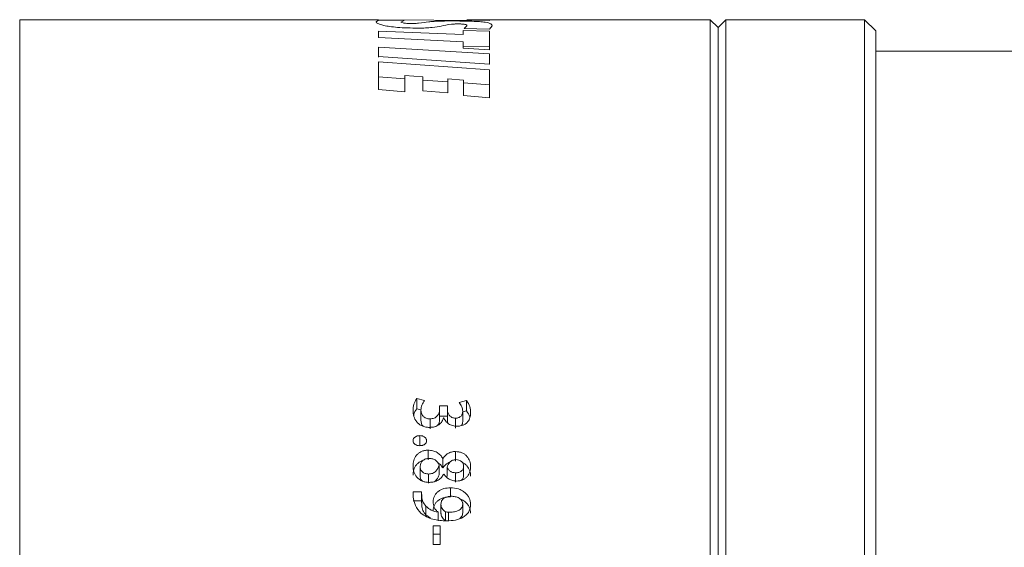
# Model space of a CAD drawing. Header units: millimetres. Extents: x 0 to 1118, y 0 to 864.
# Tile 429 of 512: x 717 to 732, y 429 to 438. Entities that reach past the tile are written whole.
import ezdxf

# ---------------------------------------------------------------- set-up
doc = ezdxf.new("R2010")
doc.units = ezdxf.units.MM

msp = doc.modelspace()

# ---------------------------------------------------------------- linework, layer by layer
at = {"color": 7, "linetype": 'Continuous', "lineweight": 15}
for p, q in [((722.4499, 437.7136), (716.7622, 437.7136)), ((716.7622, 402.9636), (716.7622, 437.7136)), ((722.415, 437.6785), (722.4516, 437.7046)), ((724.2096, 437.6988), (722.4499, 437.7114)), ((722.4516, 437.7046), (722.8598, 437.701)), ((722.8598, 437.701), (722.808, 437.6763)), ((727.7122, 437.7136), (723.8543, 437.7136)), ((723.8543, 437.7134), (723.9539, 437.7136)), ((723.9539, 437.7136), (724.2103, 437.6988)), ((724.2103, 437.6988), (724.2096, 437.6988)), ((727.8372, 437.5886), (727.7122, 437.7136)), ((727.7122, 402.9636), (727.7122, 437.7136)), ((727.9621, 437.7136), (727.8372, 437.5886)), ((730.1604, 437.7136), (727.9621, 437.7136)), ((727.9621, 402.9636), (727.9621, 437.7136)), ((730.3372, 437.5368), (730.1604, 437.7136)), ((730.1604, 402.9636), (730.1604, 437.7136)), ((722.4499, 437.4293), (722.4499, 437.5312)), ((722.4499, 437.5312), (723.7972, 437.4775)), ((723.7972, 437.5443), (724.2106, 437.5295)), ((723.7972, 437.4775), (723.7972, 437.5443)), ((723.8089, 437.5754), (723.8557, 437.6161)), ((724.2152, 437.5623), (723.8089, 437.5754)), ((724.2106, 437.2373), (724.2106, 437.5295)), ((724.2542, 437.6157), (724.2152, 437.5623)), ((727.8372, 403.0886), (727.8372, 437.5886)), ((730.3372, 403.1404), (730.3372, 437.5368)), ((723.7968, 437.3653), (722.4499, 437.4293)), ((722.4499, 437.2784), (724.2106, 437.1748)), ((722.4499, 437.1279), (722.4499, 437.2784)), ((723.7968, 437.2611), (723.7968, 437.3653)), ((724.2106, 437.2373), (723.7968, 437.2611)), ((723.7972, 437.2967), (724.2106, 437.2822)), ((737.1871, 437.2136), (730.3372, 437.2136)), ((722.4499, 437.1838), (722.4499, 437.1221)), ((724.2098, 437.0088), (722.4499, 437.1279)), ((724.2106, 437.0088), (724.2106, 437.1748)), ((722.4499, 437.0463), (724.2106, 436.9197)), ((722.4499, 436.6066), (722.4499, 437.0463)), ((724.2106, 437.0088), (724.2098, 437.0088)), ((724.2106, 436.4728), (724.2106, 436.9197)), ((722.4499, 436.8059), (722.87, 436.7761)), ((722.87, 436.5693), (722.87, 436.831)), ((723.1541, 436.8081), (722.87, 436.831)), ((723.1541, 436.5871), (723.1541, 436.8081)), ((723.1541, 436.756), (723.5507, 436.7279)), ((723.5507, 436.5517), (723.5507, 436.7759)), ((723.7985, 436.7558), (723.5507, 436.7759)), ((723.7985, 436.5108), (723.7985, 436.7558)), ((722.87, 436.5693), (722.4499, 436.6066)), ((723.5507, 436.5517), (723.1541, 436.5871)), ((723.7985, 436.7103), (724.2106, 436.6812)), ((724.2106, 436.4728), (723.7985, 436.5108)), ((723.1809, 431.6791), (723.0579, 431.7083)), ((723.0579, 431.5447), (723.0579, 431.7083)), ((723.5441, 431.59), (723.4206, 431.59)), ((723.4206, 431.5303), (723.4206, 431.59)), ((723.5443, 431.5323), (723.5441, 431.59)), ((723.5441, 431.4281), (723.5441, 431.59)), ((723.8496, 431.6744), (723.7299, 431.6453)), ((723.8496, 431.5113), (723.8496, 431.6744)), ((723.1265, 431.5286), (723.0579, 431.5447)), ((723.1257, 431.3634), (723.1257, 431.5244)), ((723.4206, 431.3693), (723.4206, 431.5303)), ((723.5443, 431.3712), (723.5443, 431.5323)), ((723.8496, 431.5113), (723.7881, 431.4966)), ((723.7881, 431.3453), (723.7881, 431.506)), ((723.2691, 431.2273), (723.2691, 431.3863)), ((723.5441, 431.4281), (723.4206, 431.4281)), ((723.4851, 431.4022), (723.4878, 431.4022)), ((723.5443, 431.3712), (723.5441, 431.4281)), ((723.6733, 431.2373), (723.6733, 431.3964)), ((723.1075, 430.9645), (723.1075, 431.1197)), ((723.2383, 430.7371), (723.2383, 430.8889)), ((723.6729, 430.7163), (723.6729, 430.8678)), ((723.4748, 430.7588), (723.4706, 430.759)), ((723.4706, 430.609), (723.4706, 430.759)), ((723.4748, 430.6089), (723.4748, 430.7588)), ((723.113, 430.6349), (723.113, 430.4867)), ((723.2464, 430.5116), (723.2464, 430.3652)), ((723.4144, 430.6495), (723.4144, 430.5011)), ((723.4748, 430.6089), (723.4706, 430.609)), ((723.4859, 430.5104), (723.4899, 430.5105)), ((723.5395, 430.6215), (723.5395, 430.4736)), ((723.6743, 430.5312), (723.6743, 430.3845)), ((723.8008, 430.6348), (723.8008, 430.4867)), ((723.1347, 430.2302), (723.0014, 430.2302)), ((723.0014, 430.2302), (723.0042, 430.1479)), ((723.1333, 430.2016), (723.1333, 430.0597)), ((723.1374, 430.1548), (723.1347, 430.2302)), ((723.5957, 430.1508), (723.5957, 430.294)), ((723.1347, 430.0878), (723.0014, 430.0879)), ((723.1374, 430.0135), (723.1347, 430.0878)), ((723.4426, 430.0355), (723.4426, 429.896)), ((723.7885, 430.0356), (723.7885, 429.8961)), ((723.2037, 429.8628), (723.2037, 430.0019)), ((723.3985, 429.9074), (723.3971, 429.9051)), ((723.3971, 429.7675), (723.3971, 429.9051)), ((723.3985, 429.7697), (723.3985, 429.9074)), ((723.5163, 429.9132), (723.5163, 429.7755)), ((723.5643, 429.9051), (723.5643, 429.7675)), ((723.2777, 429.8091), (723.2037, 429.8628)), ((723.4307, 429.6909), (723.3179, 429.6909)), ((723.3179, 429.3925), (723.3179, 429.6909)), ((723.4307, 429.3925), (723.4307, 429.6909)), ((723.4307, 429.5564), (723.3179, 429.5564)), ((723.3179, 429.3925), (723.4307, 429.3925))]:
    msp.add_line(p, q, dxfattribs=at)
at = {"color": 9, "linetype": 'Continuous', "lineweight": 0}
msp.add_line((723.1374, 430.0135), (723.1374, 430.1548), dxfattribs=at)
at = {"color": 7, "linetype": 'Continuous', "lineweight": 15}
for points, knots in [([(722.9934, 437.6529), (723.0031, 437.653), (723.0225, 437.6532), (723.0567, 437.6548), (723.1527, 437.6639), (723.2047, 437.6762), (723.3125, 437.6858), (723.3942, 437.6903), (723.4987, 437.6931), (723.5764, 437.6934), (723.6153, 437.6936)], [0, 0, 0, 0, 0.0311909, 0.0624106, 0.1248259, 0.5003413, 0.6255214, 0.7504885, 0.8752136, 1, 1, 1, 1]), ([(723.6153, 437.6936), (723.6716, 437.6934), (723.7842, 437.6931), (723.9381, 437.6895), (724.0611, 437.683), (724.1739, 437.6705), (724.2432, 437.6494), (724.2505, 437.6269), (724.2542, 437.6157)], [0, 0, 0, 0, 0.12509534, 0.25017998, 0.36948407, 0.50037123, 0.74997961, 1, 1, 1, 1]), ([(723.0837, 437.5804), (723.0255, 437.5809), (722.9089, 437.582), (722.7512, 437.5915), (722.6245, 437.6056), (722.5053, 437.6272), (722.4277, 437.6544), (722.4192, 437.6705), (722.415, 437.6785)], [0, 0, 0, 0, 0.1250932, 0.25019379, 0.36981326, 0.50039654, 0.74999984, 1, 1, 1, 1]), ([(722.808, 437.6763), (722.8119, 437.6716), (722.8168, 437.6656), (722.8652, 437.6586), (722.8991, 437.6555), (722.9427, 437.6533), (722.9765, 437.6531), (722.9934, 437.6529)], [0, 0, 0, 0, 0.4992492, 0.6313368, 0.749964, 0.8750117, 1, 1, 1, 1]), ([(723.7108, 437.6468), (723.701, 437.6467), (723.6813, 437.6466), (723.6456, 437.645), (723.5413, 437.6355), (723.4775, 437.6146), (723.3394, 437.5919), (723.2018, 437.5817), (723.1231, 437.5808), (723.0837, 437.5804)], [0, 0, 0, 0, 0.0312738, 0.0625598, 0.1250324, 0.5008354, 0.7502595, 0.875109, 1, 1, 1, 1]), ([(723.8557, 437.6161), (723.8542, 437.6228), (723.8523, 437.6313), (723.8218, 437.6398), (723.801, 437.643), (723.7789, 437.6449), (723.7581, 437.646), (723.735, 437.6467), (723.7189, 437.6468), (723.7108, 437.6468)], [0, 0, 0, 0, 0.49988, 0.6365677, 0.7499419, 0.8138531, 0.8749504, 0.9374386, 1, 1, 1, 1]), ([(723.0579, 431.7083), (723.0405, 431.6781), (723.0058, 431.6178), (723.0021, 431.5514), (723.0002, 431.5182)], [0, 0, 0, 0, 0.4994129, 1, 1, 1, 1]), ([(723.1257, 431.5244), (723.1286, 431.5516), (723.1345, 431.6059), (723.1654, 431.6547), (723.1809, 431.6791)], [0, 0, 0, 0, 0.5000014, 1, 1, 1, 1]), ([(723.7299, 431.6453), (723.7464, 431.6234), (723.7786, 431.5802), (723.785, 431.5304), (723.7881, 431.506)], [0, 0, 0, 0, 0.5091505, 1, 1, 1, 1]), ([(723.9136, 431.4787), (723.9113, 431.5131), (723.9067, 431.5819), (723.8687, 431.6436), (723.8496, 431.6744)], [0, 0, 0, 0, 0.5006524, 1, 1, 1, 1]), ([(723.0002, 431.5182), (723.0025, 431.487), (723.007, 431.4248), (723.0437, 431.3495), (723.0952, 431.3004), (723.144, 431.2715), (723.2013, 431.2532), (723.242, 431.2512), (723.2623, 431.2501)], [0, 0, 0, 0, 0.2503035, 0.4997713, 0.6249101, 0.7499222, 0.8749294, 1, 1, 1, 1]), ([(723.0579, 431.5447), (723.0387, 431.5153), (723.0164, 431.4812), (723.012, 431.4435), (723.0114, 431.4382)], [0, 0, 0, 0, 0.8593569, 1, 1, 1, 1]), ([(723.2691, 431.3863), (723.2582, 431.3866), (723.2367, 431.3872), (723.2059, 431.3966), (723.1792, 431.4108), (723.1495, 431.4353), (723.1299, 431.4751), (723.1271, 431.5079), (723.1257, 431.5244)], [0, 0, 0, 0, 0.1256498, 0.24863, 0.3787066, 0.5004438, 0.7496412, 1, 1, 1, 1]), ([(723.4206, 431.5303), (723.4203, 431.5217), (723.4197, 431.5044), (723.4102, 431.4707), (723.3921, 431.4385), (723.3635, 431.4115), (723.3254, 431.3919), (723.2916, 431.3885), (723.2691, 431.3863)], [0, 0, 0, 0, 0.1254132, 0.2507365, 0.5007646, 0.6258109, 0.7508959, 1, 1, 1, 1]), ([(723.6733, 431.3964), (723.6632, 431.3972), (723.6429, 431.3987), (723.6144, 431.4079), (723.59, 431.4226), (723.5674, 431.4488), (723.5482, 431.4856), (723.5456, 431.5167), (723.5443, 431.5323)], [0, 0, 0, 0, 0.12519808, 0.25009741, 0.37497234, 0.4999603, 0.74998554, 1, 1, 1, 1]), ([(723.7881, 431.506), (723.7871, 431.4928), (723.785, 431.4666), (723.7688, 431.4349), (723.7452, 431.4155), (723.7236, 431.4043), (723.6991, 431.3973), (723.6819, 431.3967), (723.6733, 431.3964)], [0, 0, 0, 0, 0.251642, 0.4976792, 0.6256078, 0.7499732, 0.87523, 1, 1, 1, 1]), ([(723.7017, 431.2697), (723.7098, 431.2699), (723.7259, 431.2702), (723.7577, 431.2745), (723.7959, 431.2853), (723.8354, 431.3074), (723.8783, 431.3449), (723.9081, 431.4047), (723.9117, 431.454), (723.9136, 431.4787)], [0, 0, 0, 0, 0.0626623, 0.1253256, 0.2503279, 0.3753467, 0.5004201, 0.7497127, 1, 1, 1, 1]), ([(723.901, 431.4012), (723.9002, 431.407), (723.8952, 431.4462), (723.8706, 431.4813), (723.8496, 431.5113)], [0, 0, 0, 0, 0.1471609, 1, 1, 1, 1]), ([(723.1598, 431.2688), (723.1592, 431.2692), (723.1442, 431.2816), (723.1307, 431.3153), (723.1274, 431.3474), (723.1257, 431.3634)], [0, 0, 0, 0, 0.0179325, 0.5083175, 1, 1, 1, 1]), ([(723.2623, 431.2501), (723.2893, 431.2522), (723.3299, 431.2553), (723.3789, 431.2737), (723.4216, 431.2993), (723.4644, 431.3416), (723.4782, 431.382), (723.4851, 431.4022)], [0, 0, 0, 0, 0.2498503, 0.3747248, 0.50032, 0.7500676, 1, 1, 1, 1]), ([(723.4206, 431.3693), (723.4194, 431.3521), (723.4173, 431.321), (723.3979, 431.2935), (723.3892, 431.2812)], [0, 0, 0, 0, 0.550758, 1, 1, 1, 1]), ([(723.4878, 431.4022), (723.4967, 431.3845), (723.5145, 431.3489), (723.5619, 431.3039), (723.6277, 431.2743), (723.677, 431.2712), (723.7017, 431.2697)], [0, 0, 0, 0, 0.2505986, 0.5004058, 0.750105, 1, 1, 1, 1]), ([(723.5579, 431.313), (723.5556, 431.3172), (723.5492, 431.3284), (723.5452, 431.3483), (723.5446, 431.3636), (723.5443, 431.3712)], [0, 0, 0, 0, 0.2264782, 0.6132334, 1, 1, 1, 1]), ([(723.7881, 431.3453), (723.7875, 431.3321), (723.7865, 431.3086), (723.7726, 431.2878), (723.7665, 431.2787)], [0, 0, 0, 0, 0.5642566, 1, 1, 1, 1]), ([(723.1075, 431.1197), (723.1006, 431.1194), (723.0869, 431.1188), (723.0667, 431.115), (723.0479, 431.1082), (723.0312, 431.0984), (723.0174, 431.0864), (723.0037, 431.0674), (723.0016, 431.0512), (723.0002, 431.0403)], [0, 0, 0, 0, 0.1252837, 0.2503866, 0.3757138, 0.5005296, 0.6280094, 0.7505827, 1, 1, 1, 1]), ([(723.0002, 431.0403), (723.0016, 431.0294), (723.0036, 431.0131), (723.0171, 430.9939), (723.0309, 430.9817), (723.0477, 430.9719), (723.073, 430.9631), (723.0937, 430.9617), (723.1075, 430.9607)], [0, 0, 0, 0, 0.2496619, 0.3726098, 0.4999262, 0.6250898, 0.7503146, 1, 1, 1, 1]), ([(723.2147, 431.0402), (723.2142, 431.0456), (723.2134, 431.0564), (723.2075, 431.0721), (723.1976, 431.0864), (723.1838, 431.0985), (723.1671, 431.1082), (723.142, 431.1173), (723.1212, 431.1187), (723.1075, 431.1197)], [0, 0, 0, 0, 0.1251975, 0.2502164, 0.3744435, 0.5002633, 0.6247533, 0.7503884, 1, 1, 1, 1]), ([(723.1075, 430.9607), (723.1143, 430.961), (723.1281, 430.9615), (723.1483, 430.9653), (723.1675, 430.9716), (723.1842, 430.9815), (723.198, 430.9936), (723.2113, 431.013), (723.2133, 431.0293), (723.2147, 431.0402)], [0, 0, 0, 0, 0.1253075, 0.2504386, 0.3761368, 0.5006987, 0.6257668, 0.7508433, 1, 1, 1, 1]), ([(723.2383, 430.8889), (723.22, 430.888), (723.1833, 430.8862), (723.1319, 430.8688), (723.0879, 430.8423), (723.0399, 430.7978), (723.007, 430.7274), (723.0025, 430.6687), (723.0002, 430.6393)], [0, 0, 0, 0, 0.1250786, 0.2500861, 0.375181, 0.5002948, 0.7496464, 1, 1, 1, 1]), ([(723.4706, 430.759), (723.4653, 430.7681), (723.4545, 430.7863), (723.427, 430.82), (723.383, 430.8566), (723.314, 430.8846), (723.2635, 430.8875), (723.2383, 430.8889)], [0, 0, 0, 0, 0.1253546, 0.2506505, 0.5004913, 0.7500071, 1, 1, 1, 1]), ([(723.6729, 430.8678), (723.6623, 430.8675), (723.6411, 430.8668), (723.5998, 430.8586), (723.5519, 430.8393), (723.5056, 430.8034), (723.4851, 430.7737), (723.4748, 430.7588)], [0, 0, 0, 0, 0.125201, 0.2503209, 0.4999864, 0.7497959, 1, 1, 1, 1]), ([(723.9136, 430.6281), (723.9112, 430.6569), (723.9064, 430.7144), (723.8682, 430.7814), (723.8212, 430.8247), (723.7769, 430.8494), (723.7265, 430.8644), (723.6908, 430.8667), (723.6729, 430.8678)], [0, 0, 0, 0, 0.2501153, 0.4995997, 0.627763, 0.749798, 0.874828, 1, 1, 1, 1]), ([(723.1506, 430.7213), (723.1447, 430.7196), (723.1217, 430.7129), (723.0882, 430.6908), (723.0399, 430.6477), (723.0071, 430.5779), (723.0025, 430.5201), (723.0002, 430.4911)], [0, 0, 0, 0, 0.0546105, 0.2132644, 0.3714329, 0.6853845, 1, 1, 1, 1]), ([(723.113, 430.6349), (723.1148, 430.6508), (723.1174, 430.6748), (723.1334, 430.7041), (723.1512, 430.7234), (723.1734, 430.739), (723.1993, 430.7507), (723.2279, 430.7578), (723.2477, 430.7583), (723.2576, 430.7585)], [0, 0, 0, 0, 0.24971359, 0.37715176, 0.49979184, 0.62569393, 0.74992698, 0.87485362, 1, 1, 1, 1]), ([(723.2576, 430.7585), (723.2762, 430.757), (723.3136, 430.7539), (723.3618, 430.7283), (723.3898, 430.698), (723.4058, 430.6709), (723.4116, 430.6566), (723.4144, 430.6495)], [0, 0, 0, 0, 0.2496283, 0.4991291, 0.7491262, 0.8745092, 1, 1, 1, 1]), ([(723.4706, 430.609), (723.4595, 430.6271), (723.439, 430.6605), (723.4041, 430.6851), (723.3881, 430.6964)], [0, 0, 0, 0, 0.5394137, 1, 1, 1, 1]), ([(723.5841, 430.6982), (723.5738, 430.6945), (723.5441, 430.684), (723.5059, 430.6525), (723.4851, 430.6234), (723.4748, 430.6089)], [0, 0, 0, 0, 0.2122546, 0.6064965, 1, 1, 1, 1]), ([(723.5395, 430.6215), (723.5514, 430.6497), (723.5664, 430.6852), (723.604, 430.7175), (723.6268, 430.7299), (723.6525, 430.7376), (723.6707, 430.7386), (723.6799, 430.7391)], [0, 0, 0, 0, 0.4987986, 0.6278333, 0.7493471, 0.8745453, 1, 1, 1, 1]), ([(723.6799, 430.7391), (723.6966, 430.7378), (723.7217, 430.7358), (723.7509, 430.7226), (723.7698, 430.7096), (723.7845, 430.6933), (723.7976, 430.6686), (723.7995, 430.6482), (723.8008, 430.6348)], [0, 0, 0, 0, 0.2492913, 0.3748423, 0.4997195, 0.6214342, 0.7499316, 1, 1, 1, 1]), ([(723.9136, 430.48), (723.9112, 430.5085), (723.9065, 430.5653), (723.8679, 430.6309), (723.8237, 430.6725), (723.7961, 430.6862), (723.7841, 430.6922)], [0, 0, 0, 0, 0.3426999, 0.6853276, 0.8619956, 1, 1, 1, 1]), ([(723.0002, 430.6393), (723.0025, 430.608), (723.007, 430.5456), (723.0469, 430.4713), (723.0983, 430.4237), (723.1471, 430.3973), (723.2022, 430.3815), (723.241, 430.3795), (723.2603, 430.3785)], [0, 0, 0, 0, 0.2502203, 0.4995951, 0.6273838, 0.7497021, 0.8748002, 1, 1, 1, 1]), ([(723.2464, 430.5116), (723.2274, 430.5133), (723.199, 430.5159), (723.1665, 430.5324), (723.1394, 430.5539), (723.1222, 430.5821), (723.1144, 430.612), (723.1135, 430.6272), (723.113, 430.6349)], [0, 0, 0, 0, 0.2492287, 0.373332, 0.4996969, 0.7490758, 0.874348, 1, 1, 1, 1]), ([(723.4144, 430.6495), (723.4005, 430.6158), (723.383, 430.5736), (723.3378, 430.5355), (723.3009, 430.5163), (723.2682, 430.5135), (723.2464, 430.5116)], [0, 0, 0, 0, 0.4993335, 0.6261804, 0.7502399, 1, 1, 1, 1]), ([(723.2603, 430.3785), (723.2851, 430.3802), (723.3345, 430.3835), (723.4012, 430.4125), (723.4538, 430.4561), (723.4752, 430.4923), (723.4859, 430.5104)], [0, 0, 0, 0, 0.2500691, 0.4996246, 0.7497297, 1, 1, 1, 1]), ([(723.4144, 430.5011), (723.4082, 430.4846), (723.3958, 430.4514), (723.3672, 430.4145), (723.3448, 430.3933), (723.3341, 430.3881), (723.3328, 430.3875)], [0, 0, 0, 0, 0.3872876, 0.7748345, 0.9714666, 1, 1, 1, 1]), ([(723.4899, 430.5105), (723.5007, 430.4954), (723.5223, 430.4654), (723.5695, 430.429), (723.6279, 430.4049), (723.6708, 430.4017), (723.6922, 430.4002)], [0, 0, 0, 0, 0.2504476, 0.5003461, 0.75023, 1, 1, 1, 1]), ([(723.6743, 430.5312), (723.6586, 430.5325), (723.6272, 430.5352), (723.5868, 430.5565), (723.5561, 430.5859), (723.545, 430.6096), (723.5395, 430.6215)], [0, 0, 0, 0, 0.2499006, 0.4994501, 0.7496392, 1, 1, 1, 1]), ([(723.8008, 430.6348), (723.7994, 430.6212), (723.7972, 430.6004), (723.7835, 430.5751), (723.7621, 430.5537), (723.7324, 430.5395), (723.6998, 430.5318), (723.6828, 430.5314), (723.6743, 430.5312)], [0, 0, 0, 0, 0.2499422, 0.3792891, 0.5001803, 0.7495049, 0.8747437, 1, 1, 1, 1]), ([(723.6922, 430.4002), (723.7089, 430.401), (723.7424, 430.4027), (723.7893, 430.4187), (723.83, 430.4426), (723.8757, 430.4826), (723.9071, 430.5476), (723.9114, 430.6012), (723.9136, 430.6281)], [0, 0, 0, 0, 0.1250887, 0.2500919, 0.3752585, 0.500377, 0.7496586, 1, 1, 1, 1]), ([(723.1525, 430.3979), (723.1506, 430.3993), (723.1351, 430.411), (723.1224, 430.4348), (723.1143, 430.4641), (723.1134, 430.4792), (723.113, 430.4867)], [0, 0, 0, 0, 0.064966, 0.5316811, 0.7655493, 1, 1, 1, 1]), ([(723.8008, 430.4867), (723.7993, 430.4732), (723.7971, 430.4528), (723.7839, 430.4278), (723.7728, 430.418), (723.7676, 430.4133)], [0, 0, 0, 0, 0.503772, 0.7650341, 1, 1, 1, 1]), ([(723.5957, 430.294), (723.5595, 430.2915), (723.5052, 430.2876), (723.4396, 430.2619), (723.3966, 430.2347), (723.3617, 430.2005), (723.3276, 430.1476), (723.3224, 430.1026), (723.3189, 430.0727)], [0, 0, 0, 0, 0.2498021, 0.3751933, 0.5001455, 0.6250874, 0.7504646, 1, 1, 1, 1]), ([(723.9134, 430.0286), (723.9092, 430.0635), (723.9029, 430.1159), (723.8644, 430.1782), (723.8245, 430.2187), (723.7753, 430.2514), (723.7011, 430.2849), (723.6378, 430.2904), (723.5957, 430.294)], [0, 0, 0, 0, 0.2497336, 0.3751934, 0.5001227, 0.62536, 0.7505656, 1, 1, 1, 1]), ([(723.0042, 430.1479), (723.0114, 430.1009), (723.0258, 430.0069), (723.0928, 429.9295), (723.1263, 429.8908)], [0, 0, 0, 0, 0.5006309, 1, 1, 1, 1]), ([(723.2037, 430.0019), (723.1862, 430.0254), (723.151, 430.0727), (723.142, 430.1274), (723.1374, 430.1548)], [0, 0, 0, 0, 0.4996023, 1, 1, 1, 1]), ([(723.5957, 430.1508), (723.5596, 430.1483), (723.5053, 430.1445), (723.4397, 430.1192), (723.3967, 430.0924), (723.3617, 430.0587), (723.3277, 430.0065), (723.3224, 429.9621), (723.3189, 429.9326)], [0, 0, 0, 0, 0.2514728, 0.3773845, 0.5025858, 0.6273417, 0.7521965, 1, 1, 1, 1]), ([(723.3189, 430.0727), (723.322, 430.0421), (723.3267, 429.9962), (723.3598, 429.9403), (723.3856, 429.9184), (723.3985, 429.9074)], [0, 0, 0, 0, 0.49945375, 0.74975894, 1, 1, 1, 1]), ([(723.4426, 430.0355), (723.4446, 430.0527), (723.4476, 430.0786), (723.4679, 430.1089), (723.4964, 430.1339), (723.5339, 430.1503), (723.5742, 430.1581), (723.5949, 430.1591), (723.6052, 430.1595)], [0, 0, 0, 0, 0.2495718, 0.3748832, 0.4998622, 0.7492613, 0.8745462, 1, 1, 1, 1]), ([(723.5163, 429.9132), (723.5049, 429.9205), (723.482, 429.935), (723.4584, 429.9656), (723.4475, 429.9941), (723.4434, 430.0177), (723.4429, 430.0296), (723.4426, 430.0355)], [0, 0, 0, 0, 0.2496424, 0.4995647, 0.7494476, 0.8746968, 1, 1, 1, 1]), ([(723.5341, 429.7681), (723.5803, 429.7703), (723.6726, 429.7746), (723.7811, 429.8147), (723.8506, 429.8659), (723.9012, 429.932), (723.9085, 429.99), (723.9134, 430.0286)], [0, 0, 0, 0, 0.2504666, 0.5001847, 0.625427, 0.7506052, 1, 1, 1, 1]), ([(723.7884, 430.0356), (723.7874, 430.0249), (723.7855, 430.0036), (723.7713, 429.9738), (723.7469, 429.9484), (723.7039, 429.9246), (723.6414, 429.9072), (723.59, 429.9058), (723.5643, 429.9051)], [0, 0, 0, 0, 0.125121, 0.2500941, 0.3697863, 0.4999164, 0.7497219, 1, 1, 1, 1]), ([(723.6052, 430.1595), (723.6273, 430.1582), (723.6713, 430.1557), (723.7226, 430.136), (723.7555, 430.1116), (723.7743, 430.0888), (723.7838, 430.0672), (723.7876, 430.0492), (723.7882, 430.0401), (723.7885, 430.0355)], [0, 0, 0, 0, 0.2501036, 0.4994841, 0.6246784, 0.7497132, 0.8746598, 0.937327, 1, 1, 1, 1]), ([(723.9134, 429.8891), (723.9092, 429.9236), (723.903, 429.9755), (723.8641, 430.0365), (723.8197, 430.0833), (723.775, 430.1034), (723.7487, 430.1152)], [0, 0, 0, 0, 0.3670992, 0.5519624, 0.7365992, 1, 1, 1, 1]), ([(723.1263, 429.8908), (723.1544, 429.8705), (723.2105, 429.8298), (723.3481, 429.7786), (723.4598, 429.7723), (723.5341, 429.7681)], [0, 0, 0, 0, 0.2500881, 0.5004571, 1, 1, 1, 1]), ([(723.2037, 429.8628), (723.1862, 429.886), (723.151, 429.9325), (723.142, 429.9865), (723.1374, 430.0135)], [0, 0, 0, 0, 0.5002438, 1, 1, 1, 1]), ([(723.3971, 429.9051), (723.3595, 429.9138), (723.2842, 429.9311), (723.2305, 429.9783), (723.2037, 430.0019)], [0, 0, 0, 0, 0.50059891, 1, 1, 1, 1]), ([(723.5163, 429.7755), (723.5049, 429.7826), (723.4821, 429.7969), (723.4584, 429.827), (723.4475, 429.8552), (723.4434, 429.8784), (723.4429, 429.8901), (723.4426, 429.896)], [0, 0, 0, 0, 0.2508395, 0.5009748, 0.7503053, 0.8751449, 1, 1, 1, 1]), ([(723.5643, 429.9051), (723.556, 429.9053), (723.5394, 429.9056), (723.524, 429.9107), (723.5163, 429.9132)], [0, 0, 0, 0, 0.5012168, 1, 1, 1, 1]), ([(723.7884, 429.8961), (723.7874, 429.8855), (723.7855, 429.8645), (723.771, 429.8354), (723.7534, 429.8153), (723.7396, 429.8079), (723.736, 429.806)], [0, 0, 0, 0, 0.3034894, 0.6071585, 0.8990744, 1, 1, 1, 1]), ([(723.5643, 429.7675), (723.556, 429.7676), (723.5394, 429.768), (723.524, 429.773), (723.5163, 429.7755)], [0, 0, 0, 0, 0.50154095, 1, 1, 1, 1])]:
    msp.add_open_spline(points, degree=3, knots=knots, dxfattribs=at)

doc.saveas('drawing.dxf')
